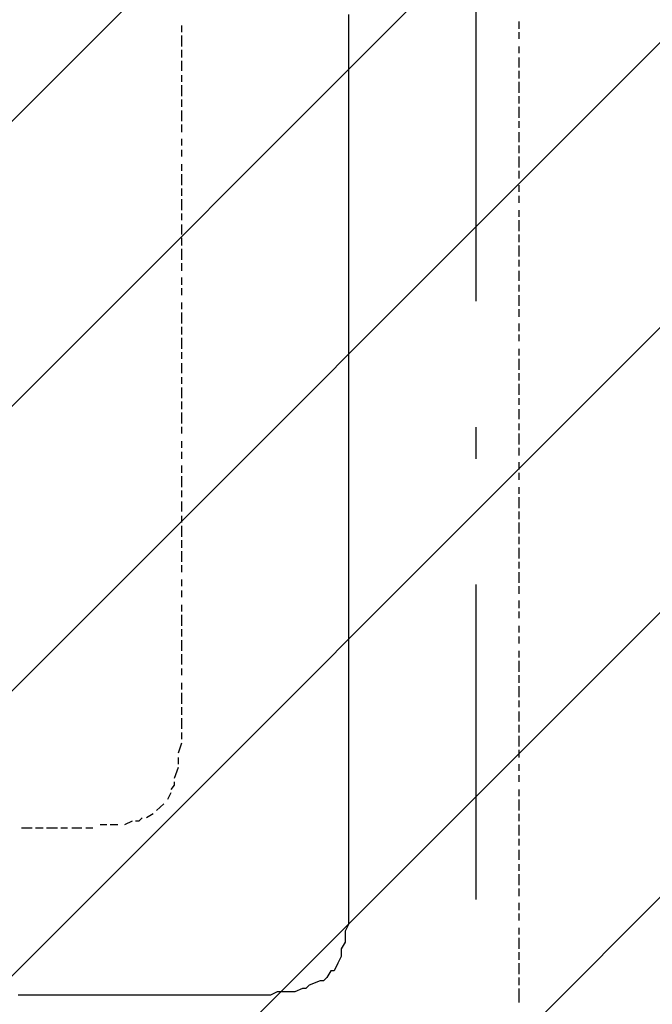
# Model space of a CAD drawing. Extents: x 997 to 109698, y 921 to 94021.
# Tile 642 of 656: x 30442 to 31196, y 51009 to 52182. Entities that reach past the tile are written whole.
import ezdxf

# ---------------------------------------------------------------- set-up
doc = ezdxf.new("R2010")
doc.units = 0
doc.header["$MEASUREMENT"] = 0
doc.layers.add('12', color=7, linetype='CONTINUOUS')
doc.layers.add('28', color=7, linetype='CONTINUOUS')

msp = doc.modelspace()

# ---------------------------------------------------------------- linework, layer by layer
at = {"layer": '12', "color": 5}
for p, q in [((30833.630503, 52187.563401), (30833.630503, 52174.563401)), ((30833.630503, 52174.563401), (30833.630503, 52166.563401)), ((30833.630503, 52166.563401), (30833.630503, 52158.563401)), ((30833.630503, 52158.563401), (30833.630503, 52145.563401)), ((30833.630503, 52145.563401), (30833.630503, 52136.563401)), ((30833.630503, 52136.563401), (30833.630503, 52128.563401)), ((30833.630503, 52128.563401), (30833.630503, 52115.563401)), ((30833.630503, 52115.563401), (30833.630503, 52107.563401)), ((30833.630503, 52107.563401), (30833.630503, 52094.563401)), ((30833.630503, 52094.563401), (30833.630503, 52086.563401)), ((30833.630503, 52086.563401), (30833.630503, 52077.563401)), ((30833.630503, 52077.563401), (30833.630503, 52064.563401)), ((30833.630503, 52064.563401), (30833.630503, 52056.563401)), ((30833.630503, 52056.563401), (30833.630503, 52047.563401)), ((30833.630503, 52047.563401), (30833.630503, 52035.563401)), ((30833.630503, 52035.563401), (30833.630503, 52026.563401)), ((30833.630503, 52026.563401), (30833.630503, 52018.563401)), ((30833.630503, 52018.563401), (30833.630503, 52005.563401)), ((30833.630503, 52005.563401), (30833.630503, 51997.563401)), ((30833.630503, 51997.563401), (30833.630503, 51984.563401)), ((30833.630503, 51984.563401), (30833.630503, 51976.563401)), ((30833.630503, 51976.563401), (30833.630503, 51967.563401)), ((30833.630503, 51967.563401), (30833.630503, 51954.563401)), ((30833.630503, 51954.563401), (30833.630503, 51946.563401)), ((30833.630503, 51946.563401), (30833.630503, 51937.563401)), ((30833.630503, 51937.563401), (30833.630503, 51925.563401)), ((30833.630503, 51925.563401), (30833.630503, 51916.563401)), ((30833.630503, 51916.563401), (30833.630503, 51908.563401)), ((30833.630503, 51908.563401), (30833.630503, 51895.563401)), ((30833.630503, 51895.563401), (30833.630503, 51887.563401)), ((30833.630503, 51887.563401), (30833.630503, 51874.563401)), ((30833.630503, 51874.563401), (30833.630503, 51865.563401)), ((30833.630503, 51865.563401), (30833.630503, 51857.563401)), ((30833.630503, 51857.563401), (30833.630503, 51844.563401)), ((30833.630503, 51844.563401), (30833.630503, 51836.563401)), ((30833.630503, 51836.563401), (30833.630503, 51827.563401)), ((30833.630503, 51827.563401), (30833.630503, 51815.563401)), ((30833.630503, 51815.563401), (30833.630503, 51806.563401)), ((30833.630503, 51806.563401), (30833.630503, 51798.563401)), ((30833.630503, 51798.563401), (30833.630503, 51785.563401)), ((30833.630503, 51785.563401), (30833.630503, 51777.563401)), ((30833.630503, 51777.563401), (30833.630503, 51764.563401)), ((30833.630503, 51764.563401), (30833.630503, 51755.563401)), ((30833.630503, 51755.563401), (30833.630503, 51747.563401)), ((30833.630503, 51747.563401), (30833.630503, 51734.563401)), ((30833.630503, 51734.563401), (30833.630503, 51726.563401)), ((30833.630503, 51726.563401), (30833.630503, 51717.563401)), ((30833.630503, 51717.563401), (30833.630503, 51705.563401)), ((30833.630503, 51705.563401), (30833.630503, 51696.563401)), ((30833.630503, 51696.563401), (30833.630503, 51688.563401)), ((30833.630503, 51688.563401), (30833.630503, 51675.563401)), ((30833.630503, 51675.563401), (30833.630503, 51666.563401)), ((30833.630503, 51666.563401), (30833.630503, 51654.563401)), ((30833.630503, 51654.563401), (30833.630503, 51645.563401)), ((30833.630503, 51645.563401), (30833.630503, 51637.563401)), ((30833.630503, 51637.563401), (30833.630503, 51624.563401)), ((30833.630503, 51624.563401), (30833.630503, 51616.563401)), ((30833.630503, 51616.563401), (30833.630503, 51607.563401)), ((30833.630503, 51607.563401), (30833.630503, 51595.563401)), ((30833.630503, 51595.563401), (30833.630503, 51586.563401)), ((30833.630503, 51586.563401), (30833.630503, 51578.563401)), ((30833.630503, 51578.563401), (30833.630503, 51565.563401)), ((30833.630503, 51565.563401), (30833.630503, 51556.563401)), ((30833.630503, 51556.563401), (30833.630503, 51548.563401)), ((30833.630503, 51548.563401), (30833.630503, 51535.563401)), ((30833.630503, 51535.563401), (30833.630503, 51527.563401)), ((30833.630503, 51527.563401), (30833.630503, 51514.563401)), ((30833.630503, 51514.563401), (30833.630503, 51506.563401)), ((30833.630503, 51506.563401), (30833.630503, 51497.563401)), ((30833.630503, 51497.563401), (30833.630503, 51484.563401)), ((30833.630503, 51484.563401), (30833.630503, 51476.563401)), ((30833.630503, 51476.563401), (30833.630503, 51468.563401)), ((30833.630503, 51468.563401), (30833.630503, 51455.563401)), ((30833.630503, 51455.563401), (30833.630503, 51446.563401)), ((30833.630503, 51446.563401), (30833.630503, 51438.563401)), ((30833.630503, 51438.563401), (30833.630503, 51425.563401)), ((30833.630503, 51425.563401), (30833.630503, 51417.563401)), ((30833.630503, 51417.563401), (30833.630503, 51404.563401)), ((30833.630503, 51404.563401), (30833.630503, 51396.563401)), ((30833.630503, 51396.563401), (30833.630503, 51387.563401)), ((30833.630503, 51387.563401), (30833.630503, 51374.563401)), ((30833.630503, 51374.563401), (30833.630503, 51366.563401)), ((30833.630503, 51366.563401), (30833.630503, 51357.563401)), ((30833.630503, 51357.563401), (30833.630503, 51345.563401)), ((30833.630503, 51345.563401), (30833.630503, 51336.563401)), ((30833.630503, 51336.563401), (30833.630503, 51328.563401)), ((30833.630503, 51328.563401), (30833.630503, 51315.563401)), ((30833.630503, 51315.563401), (30833.630503, 51307.563401)), ((30833.630503, 51307.563401), (30833.630503, 51294.563401)), ((30833.630503, 51294.563401), (30833.630503, 51286.563401)), ((30833.630503, 51286.563401), (30833.630503, 51277.563401)), ((30833.630503, 51277.563401), (30833.630503, 51264.563401)), ((30833.630503, 51264.563401), (30833.630503, 51256.563401)), ((30833.630503, 51256.563401), (30833.630503, 51247.563401)), ((30833.630503, 51247.563401), (30833.630503, 51235.563401)), ((30833.630503, 51235.563401), (30833.630503, 51226.563401)), ((30833.630503, 51226.563401), (30833.630503, 51218.563401)), ((30833.630503, 51218.563401), (30833.630503, 51214.563401)), ((30833.630503, 51214.563401), (30833.630503, 51201.563401)), ((30833.630503, 51201.563401), (30833.630503, 51192.563401)), ((30833.630503, 51192.563401), (30833.630503, 51184.563401)), ((30833.630503, 51184.563401), (30833.630503, 51171.563401)), ((30833.630503, 51171.563401), (30833.630503, 51163.563401)), ((30833.630503, 51163.563401), (30833.630503, 51154.563401)), ((30833.630503, 51154.563401), (30833.630503, 51142.563401)), ((30833.630503, 51142.563401), (30833.630503, 51133.563401)), ((30833.630503, 51133.563401), (30833.630503, 51125.563401)), ((30833.630503, 51125.563401), (30833.630503, 51112.563401)), ((30833.630503, 51112.563401), (30833.630503, 51103.563401)), ((30829.630503, 51091.563401), (30829.630503, 51082.563401)), ((30829.630503, 51082.563401), (30824.630503, 51074.563401)), ((30824.630503, 51074.563401), (30824.630503, 51065.563401)), ((30824.630503, 51065.563401), (30820.630503, 51057.563401)), ((30812.630503, 51048.563401), (30807.630503, 51040.563401)), ((30778.630503, 51027.563401), (30769.630503, 51023.563401)), ((30799.630503, 51036.563401), (30786.630503, 51031.563401)), ((30448.630503, 51019.563401), (30439.630503, 51019.563401)), ((30460.630503, 51019.563401), (30448.630503, 51019.563401)), ((30469.630503, 51019.563401), (30460.630503, 51019.563401)), ((30481.630503, 51019.563401), (30469.630503, 51019.563401)), ((30490.630503, 51019.563401), (30481.630503, 51019.563401)), ((30498.630503, 51019.563401), (30490.630503, 51019.563401)), ((30511.630503, 51019.563401), (30498.630503, 51019.563401)), ((30520.630503, 51019.563401), (30511.630503, 51019.563401)), ((30528.630503, 51019.563401), (30520.630503, 51019.563401)), ((30541.630503, 51019.563401), (30528.630503, 51019.563401)), ((30549.630503, 51019.563401), (30541.630503, 51019.563401)), ((30558.630503, 51019.563401), (30549.630503, 51019.563401)), ((30570.630503, 51019.563401), (30558.630503, 51019.563401)), ((30579.630503, 51019.563401), (30570.630503, 51019.563401)), ((30592.630503, 51019.563401), (30579.630503, 51019.563401)), ((30600.630503, 51019.563401), (30592.630503, 51019.563401)), ((30609.630503, 51019.563401), (30600.630503, 51019.563401)), ((30621.630503, 51019.563401), (30609.630503, 51019.563401)), ((30630.630503, 51019.563401), (30621.630503, 51019.563401)), ((30634.630503, 51019.563401), (30630.630503, 51019.563401)), ((30638.630503, 51019.563401), (30634.630503, 51019.563401)), ((30651.630503, 51019.563401), (30638.630503, 51019.563401)), ((30659.630503, 51019.563401), (30651.630503, 51019.563401)), ((30668.630503, 51019.563401), (30659.630503, 51019.563401)), ((30680.630503, 51019.563401), (30668.630503, 51019.563401)), ((30689.630503, 51019.563401), (30680.630503, 51019.563401)), ((30702.630503, 51019.563401), (30689.630503, 51019.563401)), ((30710.630503, 51019.563401), (30702.630503, 51019.563401)), ((30719.630503, 51019.563401), (30710.630503, 51019.563401)), ((30731.630503, 51019.563401), (30719.630503, 51019.563401)), ((30740.630503, 51019.563401), (30731.630503, 51019.563401)), ((30748.630503, 51023.563401), (30740.630503, 51019.563401)), ((30761.630503, 51023.563401), (30748.630503, 51023.563401)), ((30769.630503, 51023.563401), (30761.630503, 51023.563401))]:
    msp.add_line(p, q, dxfattribs=at)
at = {"layer": '12', "color": 1}
for p, q in [((31036.630503, 52179.563401), (31036.630503, 52170.563401)), ((30634.630503, 52174.563401), (30634.630503, 52166.563401)), ((31036.630503, 52166.563401), (31036.630503, 52158.563401)), ((30634.630503, 52162.563401), (30634.630503, 52149.563401)), ((30634.630503, 52145.563401), (30634.630503, 52136.563401)), ((31036.630503, 52149.563401), (31036.630503, 52141.563401)), ((30634.630503, 52132.563401), (30634.630503, 52120.563401)), ((31036.630503, 52136.563401), (31036.630503, 52124.563401)), ((31036.630503, 52120.563401), (31036.630503, 52111.563401)), ((30634.630503, 52115.563401), (30634.630503, 52107.563401)), ((31036.630503, 52107.563401), (31036.630503, 52094.563401)), ((30634.630503, 52103.563401), (30634.630503, 52090.563401)), ((30634.630503, 52086.563401), (30634.630503, 52077.563401)), ((31036.630503, 52090.563401), (31036.630503, 52081.563401)), ((30634.630503, 52073.563401), (30634.630503, 52060.563401)), ((31036.630503, 52077.563401), (31036.630503, 52064.563401)), ((31036.630503, 52060.563401), (31036.630503, 52052.563401)), ((30634.630503, 52056.563401), (30634.630503, 52047.563401)), ((31036.630503, 52047.563401), (31036.630503, 52035.563401)), ((30634.630503, 52039.563401), (30634.630503, 52031.563401)), ((30634.630503, 52026.563401), (30634.630503, 52018.563401)), ((31036.630503, 52031.563401), (31036.630503, 52022.563401)), ((31036.630503, 52018.563401), (31036.630503, 52005.563401)), ((30634.630503, 52009.563401), (30634.630503, 52001.563401)), ((31036.630503, 52001.563401), (31036.630503, 51992.563401)), ((30634.630503, 51997.563401), (30634.630503, 51984.563401)), ((30634.630503, 51980.563401), (30634.630503, 51971.563401)), ((31036.630503, 51984.563401), (31036.630503, 51976.563401)), ((30634.630503, 51967.563401), (30634.630503, 51954.563401)), ((31036.630503, 51971.563401), (31036.630503, 51963.563401)), ((31036.630503, 51954.563401), (31036.630503, 51946.563401)), ((30634.630503, 51950.563401), (30634.630503, 51942.563401)), ((31036.630503, 51942.563401), (31036.630503, 51929.563401)), ((30634.630503, 51937.563401), (30634.630503, 51925.563401)), ((30634.630503, 51921.563401), (30634.630503, 51912.563401)), ((31036.630503, 51925.563401), (31036.630503, 51916.563401)), ((30634.630503, 51908.563401), (30634.630503, 51895.563401)), ((31036.630503, 51912.563401), (31036.630503, 51899.563401)), ((31036.630503, 51895.563401), (31036.630503, 51887.563401)), ((30634.630503, 51891.563401), (30634.630503, 51882.563401)), ((31036.630503, 51882.563401), (31036.630503, 51870.563401)), ((30634.630503, 51874.563401), (30634.630503, 51865.563401)), ((30634.630503, 51861.563401), (30634.630503, 51853.563401)), ((31036.630503, 51865.563401), (31036.630503, 51857.563401)), ((31036.630503, 51853.563401), (31036.630503, 51840.563401)), ((30634.630503, 51844.563401), (30634.630503, 51836.563401)), ((31036.630503, 51836.563401), (31036.630503, 51827.563401)), ((30634.630503, 51832.563401), (30634.630503, 51819.563401)), ((30634.630503, 51815.563401), (30634.630503, 51806.563401)), ((31036.630503, 51819.563401), (31036.630503, 51810.563401)), ((30634.630503, 51802.563401), (30634.630503, 51789.563401)), ((31036.630503, 51806.563401), (31036.630503, 51798.563401)), ((31036.630503, 51789.563401), (31036.630503, 51781.563401)), ((30634.630503, 51785.563401), (30634.630503, 51777.563401)), ((31036.630503, 51777.563401), (31036.630503, 51764.563401)), ((30634.630503, 51772.563401), (30634.630503, 51760.563401)), ((30634.630503, 51755.563401), (30634.630503, 51747.563401)), ((31036.630503, 51760.563401), (31036.630503, 51751.563401)), ((30634.630503, 51743.563401), (30634.630503, 51730.563401)), ((31036.630503, 51747.563401), (31036.630503, 51734.563401)), ((31036.630503, 51730.563401), (31036.630503, 51722.563401)), ((30634.630503, 51726.563401), (30634.630503, 51717.563401)), ((30634.630503, 51713.563401), (30634.630503, 51700.563401)), ((31036.630503, 51717.563401), (31036.630503, 51705.563401)), ((30634.630503, 51696.563401), (30634.630503, 51688.563401)), ((31036.630503, 51700.563401), (31036.630503, 51692.563401)), ((31036.630503, 51688.563401), (31036.630503, 51675.563401)), ((30634.630503, 51679.563401), (30634.630503, 51671.563401)), ((31036.630503, 51671.563401), (31036.630503, 51662.563401)), ((30634.630503, 51666.563401), (30634.630503, 51658.563401)), ((30634.630503, 51650.563401), (30634.630503, 51641.563401)), ((31036.630503, 51654.563401), (31036.630503, 51645.563401)), ((30634.630503, 51637.563401), (30634.630503, 51624.563401)), ((31036.630503, 51641.563401), (31036.630503, 51633.563401)), ((31036.630503, 51624.563401), (31036.630503, 51616.563401)), ((30634.630503, 51620.563401), (30634.630503, 51612.563401)), ((31036.630503, 51612.563401), (31036.630503, 51599.563401)), ((30634.630503, 51607.563401), (30634.630503, 51595.563401)), ((30634.630503, 51590.563401), (30634.630503, 51582.563401)), ((31036.630503, 51595.563401), (31036.630503, 51586.563401)), ((30634.630503, 51578.563401), (30634.630503, 51565.563401)), ((31036.630503, 51582.563401), (31036.630503, 51569.563401)), ((31036.630503, 51565.563401), (31036.630503, 51556.563401)), ((30634.630503, 51561.563401), (30634.630503, 51552.563401)), ((30634.630503, 51548.563401), (30634.630503, 51535.563401)), ((31036.630503, 51552.563401), (31036.630503, 51539.563401)), ((30634.630503, 51531.563401), (30634.630503, 51523.563401)), ((31036.630503, 51535.563401), (31036.630503, 51527.563401)), ((31036.630503, 51523.563401), (31036.630503, 51510.563401)), ((30634.630503, 51514.563401), (30634.630503, 51506.563401)), ((31036.630503, 51506.563401), (31036.630503, 51497.563401)), ((30634.630503, 51501.563401), (30634.630503, 51493.563401)), ((30634.630503, 51484.563401), (30634.630503, 51476.563401)), ((31036.630503, 51489.563401), (31036.630503, 51480.563401)), ((30634.630503, 51472.563401), (30634.630503, 51459.563401)), ((31036.630503, 51476.563401), (31036.630503, 51468.563401)), ((31036.630503, 51459.563401), (31036.630503, 51451.563401)), ((30634.630503, 51455.563401), (30634.630503, 51446.563401)), ((30634.630503, 51442.563401), (30634.630503, 51429.563401)), ((31036.630503, 51446.563401), (31036.630503, 51438.563401)), ((30634.630503, 51425.563401), (30634.630503, 51417.563401)), ((31036.630503, 51429.563401), (31036.630503, 51421.563401)), ((30634.630503, 51417.563401), (30634.630503, 51413.563401)), ((31036.630503, 51417.563401), (31036.630503, 51404.563401)), ((30634.630503, 51408.563401), (30634.630503, 51400.563401)), ((30634.630503, 51391.563401), (30634.630503, 51383.563401)), ((31036.630503, 51400.563401), (31036.630503, 51391.563401)), ((30634.630503, 51379.563401), (30634.630503, 51366.563401)), ((31036.630503, 51387.563401), (31036.630503, 51374.563401)), ((31036.630503, 51370.563401), (31036.630503, 51362.563401)), ((30634.630503, 51362.563401), (30634.630503, 51353.563401)), ((31036.630503, 51357.563401), (31036.630503, 51345.563401)), ((30634.630503, 51349.563401), (30634.630503, 51336.563401)), ((30634.630503, 51332.563401), (30634.630503, 51324.563401)), ((31036.630503, 51341.563401), (31036.630503, 51332.563401)), ((30634.630503, 51319.563401), (30630.630503, 51307.563401)), ((31036.630503, 51328.563401), (31036.630503, 51315.563401)), ((31036.630503, 51311.563401), (31036.630503, 51302.563401)), ((30630.630503, 51302.563401), (30630.630503, 51294.563401)), ((30630.630503, 51290.563401), (30625.630503, 51277.563401)), ((31036.630503, 51294.563401), (31036.630503, 51286.563401)), ((31036.630503, 51281.563401), (31036.630503, 51273.563401)), ((30621.630503, 51260.563401), (30617.630503, 51252.563401)), ((31036.630503, 51264.563401), (31036.630503, 51256.563401)), ((31036.630503, 51252.563401), (31036.630503, 51239.563401)), ((30613.630503, 51247.563401), (30604.630503, 51239.563401)), ((30575.630503, 51226.563401), (30566.630503, 51222.563401)), ((30600.630503, 51235.563401), (30592.630503, 51230.563401)), ((31036.630503, 51235.563401), (31036.630503, 51226.563401)), ((30456.630503, 51218.563401), (30443.630503, 51218.563401)), ((30469.630503, 51218.563401), (30460.630503, 51218.563401)), ((30486.630503, 51218.563401), (30473.630503, 51218.563401)), ((30498.630503, 51218.563401), (30490.630503, 51218.563401)), ((30515.630503, 51218.563401), (30503.630503, 51218.563401)), ((30528.630503, 51218.563401), (30520.630503, 51218.563401)), ((30545.630503, 51222.563401), (30537.630503, 51222.563401)), ((30558.630503, 51222.563401), (30549.630503, 51222.563401)), ((31036.630503, 51222.563401), (31036.630503, 51209.563401)), ((31036.630503, 51205.563401), (31036.630503, 51197.563401)), ((31036.630503, 51192.563401), (31036.630503, 51180.563401)), ((31036.630503, 51175.563401), (31036.630503, 51167.563401)), ((31036.630503, 51163.563401), (31036.630503, 51150.563401)), ((31036.630503, 51146.563401), (31036.630503, 51137.563401)), ((31036.630503, 51129.563401), (31036.630503, 51120.563401)), ((31036.630503, 51116.563401), (31036.630503, 51108.563401)), ((31036.630503, 51099.563401), (31036.630503, 51091.563401)), ((31036.630503, 51087.563401), (31036.630503, 51074.563401)), ((31036.630503, 51070.563401), (31036.630503, 51061.563401)), ((31036.630503, 51057.563401), (31036.630503, 51044.563401)), ((31036.630503, 51040.563401), (31036.630503, 51031.563401)), ((31036.630503, 51027.563401), (31036.630503, 51019.563401)), ((31036.630503, 51019.563401), (31036.630503, 51010.563401))]:
    msp.add_line(p, q, dxfattribs=at)
for points in [[(30625.630503, 51273.563401), (30625.630503, 51269.563401), (30621.630503, 51264.563401)], [(30587.630503, 51230.563401), (30583.630503, 51226.563401), (30579.630503, 51226.563401)]]:
    msp.add_lwpolyline(points, dxfattribs=at)
at = {"layer": '12', "color": 5}
for points in [[(30833.630503, 51103.563401), (30829.630503, 51095.563401), (30829.630503, 51091.563401)], [(30820.630503, 51057.563401), (30816.630503, 51048.563401), (30812.630503, 51048.563401)], [(30807.630503, 51040.563401), (30803.630503, 51036.563401), (30799.630503, 51036.563401)], [(30786.630503, 51031.563401), (30782.630503, 51027.563401), (30778.630503, 51027.563401)]]:
    msp.add_lwpolyline(points, dxfattribs=at)
at = {"layer": '28', "color": 2}
for p, q in [((36822.636205, 58450.918575), (14872.636205, 36500.918575)), ((36822.636205, 58111.50732), (14872.636205, 36161.50732)), ((36822.636205, 57772.096065), (14872.636205, 35822.096065)), ((14872.636205, 35482.68481), (36822.636205, 57432.68481)), ((15100.315887, 35370.953237), (36822.636205, 57093.273555)), ((15439.727142, 35370.953237), (36822.636205, 56753.8623))]:
    msp.add_line(p, q, dxfattribs=at)
at = {"layer": '28', "color": 4}
for p, q in [((30985.630503, 51846.063401), (30985.630503, 52221.063401)), ((30985.630503, 51133.563401), (30985.630503, 51508.563401))]:
    msp.add_line(p, q, dxfattribs=at)
at = {"layer": '28', "color": 4, "linetype": 'Continuous'}
msp.add_line((30985.630503, 51658.563401), (30985.630503, 51696.063401), dxfattribs=at)

doc.saveas('drawing.dxf')
